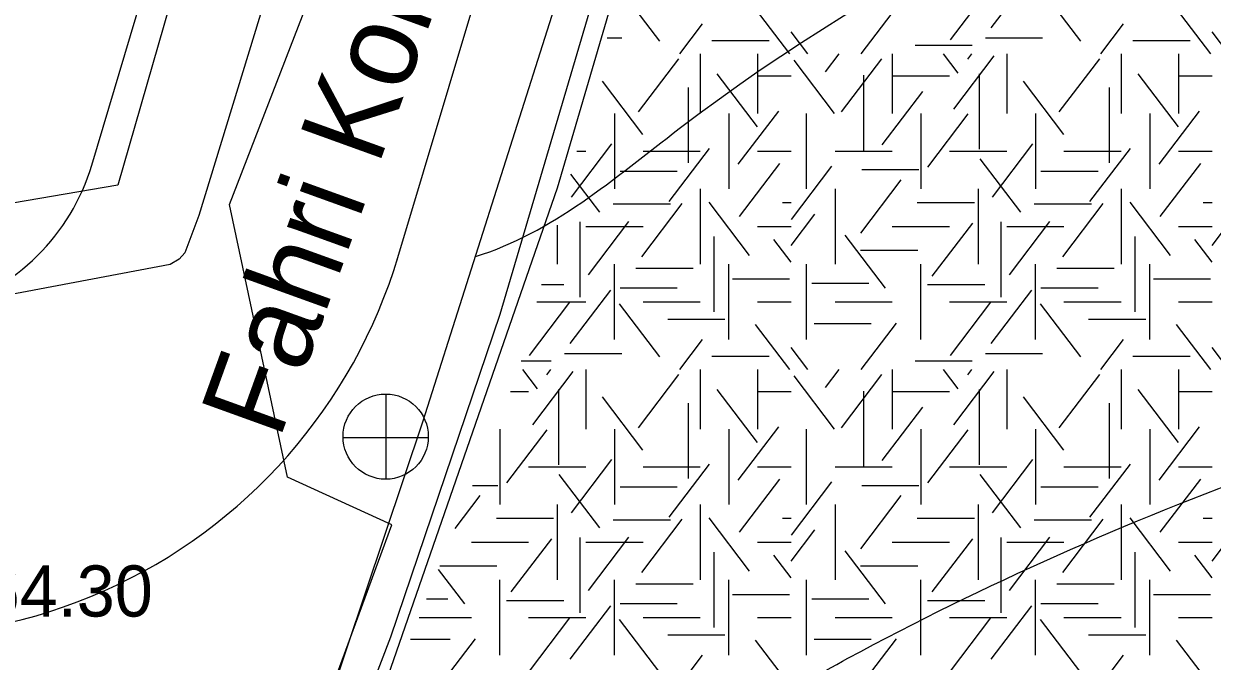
# Model space of a CAD drawing. Extents: x 419101 to 420177, y 4451541 to 4452254.
# Drawn here: x 419836.13 to 419864.02, y 4451603.9 to 4451618.86 of the extents above; entities that cross this region are included whole.
import ezdxf

# ---------------------------------------------------------------- set-up
doc = ezdxf.new("R2010")
doc.units = 0
for name, color, linetype in [('2_KADASTRO', 7, 'Continuous'), ('3_HALİHAZIR', 7, 'Continuous'), ('Level 28', 7, 'Continuous'), ('Level 41', 7, 'Continuous'), ('Level 62', 7, 'Continuous')]:
    doc.layers.add(name, color=color, linetype=linetype)

msp = doc.modelspace()

# ---------------------------------------------------------------- linework, layer by layer
at = {"layer": '2_KADASTRO'}
msp.add_lwpolyline([(419820.2642352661, 4451544.160247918), (419824.813, 4451554.446), (419833.565, 4451576.576), (419844.77400000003, 4451607.102), (419842.324, 4451608.225), (419840.963, 4451614.622), (419846.13800000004, 4451628.013), (419847.053, 4451634.549), (419851.843, 4451647.558), (419857.463, 4451659.852), (419863.066, 4451672.7190000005), (419864.62, 4451681.733)], dxfattribs=at)
at = {"layer": '3_HALİHAZIR'}
for p, q in [((419844.64188873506, 4451608.1649810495), (419844.6418855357, 4451610.164993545)), ((419843.6218806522, 4451609.154985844), (419845.6218935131, 4451609.154988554))]:
    msp.add_line(p, q, dxfattribs=at)
for points in [[(419851.7819339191, 4451653.411203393), (419848.7498727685, 4451643.13892405), (419844.51981351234, 4451628.342190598), (419840.23999922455, 4451614.360916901), (419839.9114284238, 4451613.486827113), (419839.78290492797, 4451613.337327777), (419839.5709804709, 4451613.214990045), (419833.4284407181, 4451612.055176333), (419832.3439583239, 4451611.961691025), (419831.9364142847, 4451611.988960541), (419831.4869868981, 4451612.135592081), (419831.25185243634, 4451612.239921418), (419830.8669872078, 4451612.468340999), (419820.68519923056, 4451621.564626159), (419809.0676616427, 4451631.913218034), (419797.16084165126, 4451642.528348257), (419785.9294536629, 4451652.568546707), (419784.22317220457, 4451654.124484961)], [(419849.63755891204, 4451653.3256479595), (419843.33707297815, 4451632.431769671), (419838.3430642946, 4451615.0715118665), (419832.1975324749, 4451614.027021), (419828.7456549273, 4451617.008414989), (419812.13579639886, 4451631.89661764), (419793.70547815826, 4451648.417695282), (419789.6300013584, 4451652.025242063), (419787.3220504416, 4451654.091767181)], [(419858.6573225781, 4451653.338613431), (419856.85793791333, 4451647.216977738), (419852.9937351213, 4451634.388039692), (419849.59448520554, 4451622.436614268), (419845.50160461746, 4451609.533083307), (419841.4484608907, 4451597.450490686), (419836.9270509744, 4451585.623479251), (419832.3708979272, 4451573.642856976), (419827.9597604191, 4451562.638392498), (419822.25896473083, 4451547.393726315), (419821.04324779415, 4451544.152020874)], [(419844.2709323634, 4451602.400444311), (419844.3541717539, 4451602.616031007), (419848.66045026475, 4451615.015158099), (419854.7983448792, 4451635.954767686), (419859.6519305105, 4451653.101169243), (419859.7182535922, 4451653.3274121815)]]:
    msp.add_lwpolyline(points, dxfattribs=at)
msp.add_circle((419844.6266838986, 4451609.173144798), 1.0000000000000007, dxfattribs=at)
for points in [[(419846.7308412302, 4451613.399809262), (419846.73406040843, 4451613.4007985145), (419851.51408645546, 4451616.400823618), (419885.63428522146, 4451630.940959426), (419888.98430486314, 4451632.300972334), (419889.84430984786, 4451632.680975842), (419890.74431528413, 4451632.960978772), (419895.2643441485, 4451633.530988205), (419919.82262721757, 4451636.750953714), (419931.00454745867, 4451651.381146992), (419931.9105670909, 4451652.564058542)], [(419839.3531322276, 4451591.9621864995), (419839.3640516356, 4451591.970653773), (419844.3740767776, 4451596.270687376), (419851.3941133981, 4451601.550729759), (419855.47413589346, 4451603.970750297), (419875.9342568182, 4451611.760825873), (419891.4943529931, 4451615.430869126), (419906.68444905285, 4451617.850904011), (419924.46168953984, 4451620.916826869), (419940.2946315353, 4451639.301082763), (419940.4346320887, 4451639.501084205), (419940.6046328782, 4451639.68108556)], [(419830.5854971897, 4451569.181715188), (419835.77406174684, 4451573.830534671), (419840.97408777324, 4451578.330569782), (419857.8141759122, 4451590.840670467), (419892.0843902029, 4451597.600757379), (419927.3446092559, 4451605.320851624), (419938.76278005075, 4451608.5104826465), (419942.0478646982, 4451608.2132353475)]]:
    msp.add_spline(points, degree=3, dxfattribs=at)
at = {"layer": 'Level 28'}
msp.add_lwpolyline([(419844.35000000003, 4451603.432), (419844.748, 4451604.472), (419847.31200000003, 4451612.044), (419872.817, 4451698.387), (419872.086, 4451699.465), (419877.866, 4451703.382), (419878.674, 4451702.189)], dxfattribs=at)
at = {"layer": 'Level 41'}
for p, q in [((419858.838, 4451618.767), (419859.787, 4451620.017)), ((419851.06200000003, 4451618.453), (419850.13, 4451619.678)), ((419857.878, 4451618.488), (419858.827, 4451619.737)), ((419860.941, 4451618.453), (419859.991, 4451619.7020000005)), ((419854.11100000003, 4451618.155), (419853.309, 4451619.211)), ((419855.787, 4451618.155), (419856.616, 4451619.246)), ((419863.99, 4451618.155), (419863.188, 4451619.211)), ((419851.528, 4451618.155), (419852.065, 4451618.8610000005)), ((419854.534, 4451618.155), (419854.14, 4451618.673)), ((419861.407, 4451618.155), (419861.944, 4451618.8610000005)), ((419864.413, 4451618.155), (419864.01900000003, 4451618.673)), ((419849.826, 4451618.536), (419850.16500000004, 4451618.536)), ((419852.284, 4451618.467), (419853.62700000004, 4451618.467)), ((419858.701, 4451618.536), (419860.044, 4451618.536)), ((419862.163, 4451618.467), (419863.506, 4451618.467)), ((419852.009, 4451618.155), (419852.009, 4451616.757)), ((419853.352, 4451618.155), (419853.352, 4451616.757)), ((419853.352, 4451618.155), (419853.352, 4451616.757)), ((419854.95, 4451617.738), (419855.267, 4451618.155)), ((419856.516, 4451618.155), (419856.516, 4451616.757)), ((419857.049, 4451618.3610000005), (419858.392, 4451618.3610000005)), ((419858.065, 4451617.703), (419857.721, 4451618.155)), ((419857.958, 4451616.8610000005), (419858.908, 4451618.1110000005)), ((419858.291, 4451618.035), (419858.382, 4451618.155)), ((419859.202, 4451618.155), (419859.202, 4451616.757)), ((419861.88800000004, 4451618.155), (419861.88800000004, 4451616.757)), ((419863.231, 4451618.155), (419863.231, 4451616.757)), ((419863.231, 4451618.155), (419863.231, 4451616.757)), ((419850.556, 4451616.792), (419851.505, 4451618.042)), ((419855.161, 4451616.757), (419854.212, 4451618.007)), ((419855.321, 4451616.792), (419856.27, 4451618.042)), ((419860.435, 4451616.792), (419861.384, 4451618.042)), ((419853.353, 4451616.441), (419852.404, 4451617.69)), ((419853.352, 4451617.641), (419854.14, 4451617.641)), ((419855.841, 4451617.653), (419855.841, 4451615.886)), ((419856.516, 4451617.641), (419857.859, 4451617.641)), ((419858.558, 4451617.688), (419858.558, 4451615.921)), ((419863.232, 4451616.441), (419862.283, 4451617.69)), ((419863.231, 4451617.641), (419864.01900000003, 4451617.641)), ((419850.663, 4451616.266), (419849.71400000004, 4451617.515)), ((419851.727, 4451617.367000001), (419851.727, 4451615.6)), ((419856.281, 4451616.0200000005), (419857.23, 4451617.2700000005)), ((419860.542, 4451616.266), (419859.593, 4451617.515)), ((419861.606, 4451617.367000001), (419861.606, 4451615.6)), ((419849.995, 4451616.757), (419849.995, 4451614.99)), ((419852.681, 4451616.757), (419852.681, 4451614.99)), ((419852.681, 4451616.757), (419852.681, 4451614.99)), ((419852.901, 4451615.564), (419853.85000000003, 4451616.814)), ((419854.50200000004, 4451614.99), (419854.50200000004, 4451616.757)), ((419857.188, 4451616.757), (419857.188, 4451614.99)), ((419857.347, 4451615.495), (419858.29600000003, 4451616.745)), ((419859.874, 4451616.757), (419859.874, 4451614.99)), ((419862.56, 4451616.757), (419862.56, 4451614.99)), ((419862.56, 4451616.757), (419862.56, 4451614.99)), ((419862.78, 4451615.564), (419863.729, 4451616.814)), ((419848.985, 4451614.794), (419849.936, 4451616.0430000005)), ((419849.116, 4451615.873), (419849.32300000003, 4451615.873)), ((419850.666, 4451615.873), (419852.009, 4451615.873)), ((419851.276, 4451614.689), (419852.22500000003, 4451615.939)), ((419853.352, 4451615.873), (419854.14, 4451615.873)), ((419855.173, 4451615.873), (419856.516, 4451615.873)), ((419857.859, 4451615.873), (419859.202, 4451615.873)), ((419858.864, 4451614.794), (419859.815, 4451616.0430000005)), ((419860.545, 4451615.873), (419861.88800000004, 4451615.873)), ((419861.155, 4451614.689), (419862.104, 4451615.939)), ((419863.231, 4451615.873), (419864.01900000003, 4451615.873)), ((419852.927, 4451614.338), (419853.87700000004, 4451615.587)), ((419859.53, 4451614.444), (419858.58, 4451615.693)), ((419862.806, 4451614.338), (419863.756, 4451615.587)), ((419849.651, 4451614.444), (419848.972, 4451615.336)), ((419850.126, 4451615.403), (419851.469, 4451615.403)), ((419854.15, 4451614.269), (419855.099, 4451615.518)), ((419855.797, 4451615.439), (419857.14, 4451615.439)), ((419860.005, 4451615.403), (419861.348, 4451615.403)), ((419855.775, 4451613.9520000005), (419856.724, 4451615.2020000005)), ((419852.009, 4451614.99), (419852.009, 4451613.223)), ((419855.173, 4451614.99), (419855.173, 4451613.223)), ((419858.531, 4451614.99), (419858.531, 4451613.223)), ((419861.88800000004, 4451614.99), (419861.88800000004, 4451613.223)), ((419849.966, 4451614.633), (419851.309, 4451614.633)), ((419850.636, 4451613.392), (419851.586, 4451614.642)), ((419853.166, 4451613.426), (419852.217, 4451614.675)), ((419853.936, 4451614.666), (419854.14, 4451614.666)), ((419857.103, 4451614.666), (419858.446, 4451614.666)), ((419859.84500000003, 4451614.633), (419861.188, 4451614.633)), ((419860.515, 4451613.392), (419861.465, 4451614.642)), ((419863.045, 4451613.426), (419862.096, 4451614.675)), ((419863.815, 4451614.666), (419864.01900000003, 4451614.666)), ((419849.184, 4451614.218), (419849.184, 4451612.45)), ((419849.384, 4451612.972), (419850.333, 4451614.221)), ((419854.14, 4451613.66), (419854.699, 4451614.396)), ((419859.063, 4451614.218), (419859.063, 4451612.45)), ((419859.26300000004, 4451612.972), (419860.212, 4451614.221)), ((419864.01900000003, 4451613.66), (419864.57800000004, 4451614.396)), ((419848.652, 4451614.135), (419848.652, 4451613.223)), ((419849.32300000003, 4451614.106), (419850.666, 4451614.106)), ((419853.352, 4451614.106), (419854.14, 4451614.106)), ((419856.516, 4451614.106), (419857.859, 4451614.106)), ((419857.452, 4451612.936), (419858.402, 4451614.186)), ((419859.202, 4451614.106), (419860.545, 4451614.106)), ((419863.231, 4451614.106), (419864.01900000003, 4451614.106)), ((419852.327, 4451613.868), (419852.327, 4451612.1)), ((419854.14, 4451613.266), (419853.734, 4451613.8)), ((419856.36, 4451612.655), (419855.411, 4451613.905)), ((419862.206, 4451613.868), (419862.206, 4451612.1)), ((419864.01900000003, 4451613.266), (419863.613, 4451613.8)), ((419855.77, 4451613.546), (419857.113, 4451613.546)), ((419849.995, 4451611.455), (419849.995, 4451613.223)), ((419850.5, 4451613.125), (419851.843, 4451613.125)), ((419852.681, 4451611.455), (419852.681, 4451613.223)), ((419854.50200000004, 4451611.455), (419854.50200000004, 4451613.223)), ((419857.188, 4451611.455), (419857.188, 4451613.223)), ((419859.874, 4451611.455), (419859.874, 4451613.223)), ((419860.379, 4451613.125), (419861.722, 4451613.125)), ((419862.56, 4451611.455), (419862.56, 4451613.223)), ((419852.76300000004, 4451612.88), (419854.106, 4451612.88)), ((419862.642, 4451612.88), (419863.985, 4451612.88)), ((419848.28, 4451612.74), (419848.806, 4451612.74)), ((419848.95900000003, 4451611.358), (419849.908, 4451612.608)), ((419850.126, 4451612.669), (419851.469, 4451612.669)), ((419854.625, 4451612.774), (419855.968, 4451612.774)), ((419857.342, 4451612.74), (419858.685, 4451612.74)), ((419858.838, 4451611.358), (419859.787, 4451612.608)), ((419860.005, 4451612.669), (419861.348, 4451612.669)), ((419847.999, 4451611.079), (419848.94800000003, 4451612.328)), ((419848.173, 4451612.339), (419849.32300000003, 4451612.339)), ((419851.06200000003, 4451611.044), (419850.112, 4451612.2930000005)), ((419850.666, 4451612.339), (419852.009, 4451612.339)), ((419853.352, 4451612.339), (419854.14, 4451612.339)), ((419855.173, 4451612.339), (419856.516, 4451612.339)), ((419857.859, 4451612.339), (419859.202, 4451612.339)), ((419857.878, 4451611.079), (419858.827, 4451612.328)), ((419860.941, 4451611.044), (419859.991, 4451612.2930000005)), ((419860.545, 4451612.339), (419861.88800000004, 4451612.339)), ((419863.231, 4451612.339), (419864.01900000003, 4451612.339)), ((419851.245, 4451611.932), (419852.588, 4451611.932)), ((419854.11100000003, 4451610.746), (419853.309, 4451611.802)), ((419854.679, 4451611.828), (419856.021, 4451611.828)), ((419855.787, 4451610.746), (419856.616, 4451611.837)), ((419861.124, 4451611.932), (419862.467, 4451611.932)), ((419863.99, 4451610.746), (419863.188, 4451611.802)), ((419851.528, 4451610.746), (419852.065, 4451611.4520000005)), ((419861.407, 4451610.746), (419861.944, 4451611.4520000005)), ((419848.822, 4451611.127), (419850.16500000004, 4451611.127)), ((419854.534, 4451610.746), (419854.14, 4451611.264)), ((419858.701, 4451611.127), (419860.044, 4451611.127)), ((419864.413, 4451610.746), (419864.01900000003, 4451611.264)), ((419847.803, 4451610.9520000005), (419848.51300000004, 4451610.9520000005)), ((419852.284, 4451611.058), (419853.62700000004, 4451611.058)), ((419857.049, 4451610.9520000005), (419858.392, 4451610.9520000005)), ((419862.163, 4451611.058), (419863.506, 4451611.058)), ((419848.186, 4451610.294), (419847.842, 4451610.746)), ((419848.079, 4451609.4520000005), (419849.029, 4451610.7020000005)), ((419848.412, 4451610.626), (419848.503, 4451610.746)), ((419849.32300000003, 4451610.746), (419849.32300000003, 4451609.348)), ((419850.556, 4451609.383), (419851.505, 4451610.633)), ((419852.009, 4451610.746), (419852.009, 4451609.348)), ((419853.352, 4451610.746), (419853.352, 4451609.348)), ((419853.352, 4451610.746), (419853.352, 4451609.348)), ((419855.161, 4451609.348), (419854.212, 4451610.598)), ((419854.95, 4451610.329), (419855.267, 4451610.746)), ((419855.321, 4451609.383), (419856.27, 4451610.633)), ((419856.516, 4451610.746), (419856.516, 4451609.348)), ((419858.065, 4451610.294), (419857.721, 4451610.746)), ((419857.958, 4451609.4520000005), (419858.908, 4451610.7020000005)), ((419858.291, 4451610.626), (419858.382, 4451610.746)), ((419859.202, 4451610.746), (419859.202, 4451609.348)), ((419860.435, 4451609.383), (419861.384, 4451610.633)), ((419861.88800000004, 4451610.746), (419861.88800000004, 4451609.348)), ((419863.231, 4451610.746), (419863.231, 4451609.348)), ((419863.231, 4451610.746), (419863.231, 4451609.348)), ((419847.554, 4451610.232), (419847.98, 4451610.232)), ((419848.679, 4451610.279), (419848.679, 4451608.512)), ((419850.663, 4451608.857), (419849.71400000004, 4451610.106)), ((419853.353, 4451609.032), (419852.404, 4451610.281)), ((419853.352, 4451610.232), (419854.14, 4451610.232)), ((419855.841, 4451610.244), (419855.841, 4451608.477)), ((419856.516, 4451610.232), (419857.859, 4451610.232)), ((419858.558, 4451610.279), (419858.558, 4451608.512)), ((419860.542, 4451608.857), (419859.593, 4451610.106)), ((419863.232, 4451609.032), (419862.283, 4451610.281)), ((419863.231, 4451610.232), (419864.01900000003, 4451610.232)), ((419851.727, 4451609.958), (419851.727, 4451608.191)), ((419856.281, 4451608.6110000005), (419857.23, 4451609.8610000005)), ((419861.606, 4451609.958), (419861.606, 4451608.191)), ((419847.309, 4451609.348), (419847.309, 4451607.581)), ((419847.468, 4451608.086), (419848.417, 4451609.336)), ((419849.995, 4451609.348), (419849.995, 4451607.581)), ((419852.681, 4451609.348), (419852.681, 4451607.581)), ((419852.681, 4451609.348), (419852.681, 4451607.581)), ((419852.901, 4451608.155), (419853.85000000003, 4451609.405)), ((419854.50200000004, 4451607.581), (419854.50200000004, 4451609.348)), ((419857.188, 4451609.348), (419857.188, 4451607.581)), ((419857.347, 4451608.086), (419858.29600000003, 4451609.336)), ((419859.874, 4451609.348), (419859.874, 4451607.581)), ((419862.56, 4451609.348), (419862.56, 4451607.581)), ((419862.56, 4451609.348), (419862.56, 4451607.581)), ((419862.78, 4451608.155), (419863.729, 4451609.405)), ((419848.985, 4451607.385), (419849.936, 4451608.634000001)), ((419858.864, 4451607.385), (419859.815, 4451608.634000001)), ((419847.98, 4451608.464), (419849.32300000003, 4451608.464)), ((419850.666, 4451608.464), (419852.009, 4451608.464)), ((419851.276, 4451607.28), (419852.22500000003, 4451608.53)), ((419853.352, 4451608.464), (419854.14, 4451608.464)), ((419855.173, 4451608.464), (419856.516, 4451608.464)), ((419857.859, 4451608.464), (419859.202, 4451608.464)), ((419860.545, 4451608.464), (419861.88800000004, 4451608.464)), ((419861.155, 4451607.28), (419862.104, 4451608.53)), ((419863.231, 4451608.464), (419864.01900000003, 4451608.464)), ((419849.651, 4451607.035), (419848.701, 4451608.284)), ((419852.927, 4451606.9290000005), (419853.87700000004, 4451608.178)), ((419854.15, 4451606.86), (419855.099, 4451608.109)), ((419859.53, 4451607.035), (419858.58, 4451608.284)), ((419862.806, 4451606.9290000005), (419863.756, 4451608.178)), ((419846.255, 4451607.016), (419846.84500000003, 4451607.7930000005)), ((419846.664, 4451608.03), (419847.261, 4451608.03)), ((419850.126, 4451607.994), (419851.469, 4451607.994)), ((419855.775, 4451606.5430000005), (419856.724, 4451607.7930000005)), ((419855.797, 4451608.03), (419857.14, 4451608.03)), ((419860.005, 4451607.994), (419861.348, 4451607.994)), ((419848.652, 4451607.581), (419848.652, 4451605.814)), ((419852.009, 4451607.581), (419852.009, 4451605.814)), ((419855.173, 4451607.581), (419855.173, 4451605.814)), ((419858.531, 4451607.581), (419858.531, 4451605.814)), ((419861.88800000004, 4451607.581), (419861.88800000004, 4451605.814)), ((419847.224, 4451607.257), (419848.567, 4451607.257)), ((419849.966, 4451607.224), (419851.309, 4451607.224)), ((419850.636, 4451605.983), (419851.586, 4451607.233)), ((419853.166, 4451606.017), (419852.217, 4451607.266)), ((419853.936, 4451607.257), (419854.14, 4451607.257)), ((419857.103, 4451607.257), (419858.446, 4451607.257)), ((419859.84500000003, 4451607.224), (419861.188, 4451607.224)), ((419860.515, 4451605.983), (419861.465, 4451607.233)), ((419863.045, 4451606.017), (419862.096, 4451607.266)), ((419863.815, 4451607.257), (419864.01900000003, 4451607.257)), ((419854.14, 4451606.251), (419854.699, 4451606.987)), ((419864.01900000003, 4451606.251), (419864.57800000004, 4451606.987)), ((419846.637, 4451606.697), (419847.98, 4451606.697)), ((419847.57300000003, 4451605.527), (419848.523, 4451606.777)), ((419849.184, 4451606.809), (419849.184, 4451605.041)), ((419849.32300000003, 4451606.697), (419850.666, 4451606.697)), ((419849.384, 4451605.563), (419850.333, 4451606.812)), ((419853.352, 4451606.697), (419854.14, 4451606.697)), ((419856.516, 4451606.697), (419857.859, 4451606.697)), ((419857.452, 4451605.527), (419858.402, 4451606.777)), ((419859.063, 4451606.809), (419859.063, 4451605.041)), ((419859.202, 4451606.697), (419860.545, 4451606.697)), ((419859.26300000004, 4451605.563), (419860.212, 4451606.812)), ((419863.231, 4451606.697), (419864.01900000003, 4451606.697)), ((419852.327, 4451606.459), (419852.327, 4451604.691)), ((419854.14, 4451605.857), (419853.734, 4451606.391)), ((419856.36, 4451605.246), (419855.411, 4451606.496)), ((419862.206, 4451606.459), (419862.206, 4451604.691)), ((419864.01900000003, 4451605.857), (419863.613, 4451606.391)), ((419845.9, 4451606.137), (419847.234, 4451606.137)), ((419855.77, 4451606.137), (419857.113, 4451606.137)), ((419846.481, 4451605.246), (419845.867, 4451606.055)), ((419847.309, 4451604.046), (419847.309, 4451605.814)), ((419849.995, 4451604.046), (419849.995, 4451605.814)), ((419850.5, 4451605.716), (419851.843, 4451605.716)), ((419852.681, 4451604.046), (419852.681, 4451605.814)), ((419854.50200000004, 4451604.046), (419854.50200000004, 4451605.814)), ((419857.188, 4451604.046), (419857.188, 4451605.814)), ((419859.874, 4451604.046), (419859.874, 4451605.814)), ((419860.379, 4451605.716), (419861.722, 4451605.716)), ((419862.56, 4451604.046), (419862.56, 4451605.814)), ((419845.588, 4451605.365), (419846.08900000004, 4451605.365)), ((419847.463, 4451605.331), (419848.806, 4451605.331)), ((419852.76300000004, 4451605.471), (419854.106, 4451605.471)), ((419854.625, 4451605.365), (419855.968, 4451605.365)), ((419857.342, 4451605.331), (419858.685, 4451605.331)), ((419862.642, 4451605.471), (419863.985, 4451605.471)), ((419848.95900000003, 4451603.949), (419849.908, 4451605.199)), ((419850.126, 4451605.26), (419851.469, 4451605.26)), ((419858.838, 4451603.949), (419859.787, 4451605.199)), ((419860.005, 4451605.26), (419861.348, 4451605.26)), ((419845.413, 4451604.93), (419846.637, 4451604.93)), ((419847.98, 4451604.93), (419849.32300000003, 4451604.93)), ((419847.999, 4451603.67), (419848.94800000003, 4451604.919)), ((419851.06200000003, 4451603.635), (419850.112, 4451604.884000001)), ((419850.666, 4451604.93), (419852.009, 4451604.93)), ((419853.352, 4451604.93), (419854.14, 4451604.93)), ((419855.173, 4451604.93), (419856.516, 4451604.93)), ((419857.859, 4451604.93), (419859.202, 4451604.93)), ((419857.878, 4451603.67), (419858.827, 4451604.919)), ((419860.941, 4451603.635), (419859.991, 4451604.884000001)), ((419860.545, 4451604.93), (419861.88800000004, 4451604.93)), ((419863.231, 4451604.93), (419864.01900000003, 4451604.93)), ((419845.908, 4451603.337), (419846.737, 4451604.428)), ((419851.245, 4451604.523), (419852.588, 4451604.523)), ((419855.787, 4451603.337), (419856.616, 4451604.428)), ((419861.124, 4451604.523), (419862.467, 4451604.523)), ((419845.206, 4451604.419), (419846.142, 4451604.419)), ((419854.11100000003, 4451603.337), (419853.309, 4451604.393)), ((419854.679, 4451604.419), (419856.021, 4451604.419)), ((419863.99, 4451603.337), (419863.188, 4451604.393)), ((419851.528, 4451603.337), (419852.065, 4451604.0430000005)), ((419861.407, 4451603.337), (419861.944, 4451604.0430000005))]:
    msp.add_line(p, q, dxfattribs=at)
at = {"layer": 'Level 62'}
for p, q in [((419872.885, 4451707.165), (419844.884, 4451613.291)), ((419837.731, 4451615.546), (419857.161, 4451680.686))]:
    msp.add_line(p, q, dxfattribs=at)
for radius, start in [(5, 228.2978277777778), (12.5, 244.5608055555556)]:
    msp.add_arc((419832.9392137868, 4451616.975306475), radius, start, 343.38897222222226, dxfattribs=at)

# ---------------------------------------------------------------- texts
at = {"layer": '3_HALİHAZIR'}
for s, height, rotation, p in [('Fahri Korutürk  Cad.', 1.9999999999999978, 70.14364698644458, (419842.1301773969, 4451609.074009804)), ('164.30 ', 1.1999999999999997, 0.002029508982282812, (419834.2533998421, 4451604.950482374))]:
    msp.add_text(s, height=height, rotation=rotation, dxfattribs=at).set_placement(p)

doc.saveas('drawing.dxf')
